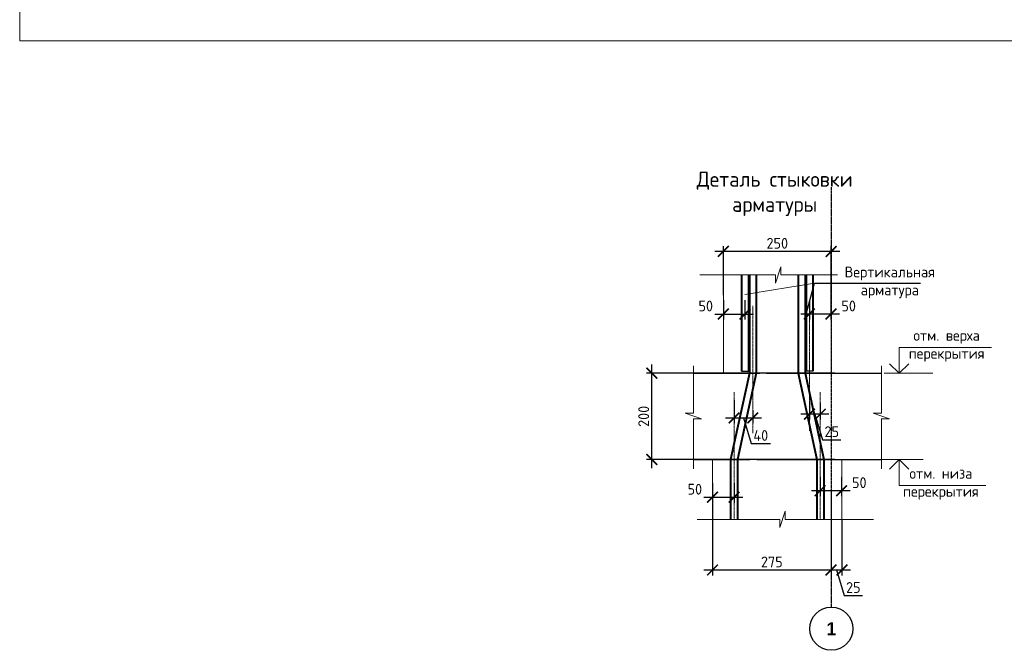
# Model space of a CAD drawing. Header units: millimetres. Extents: x 263826 to 1718326, y -423071 to 70137.
# Tile 434 of 486: x 954120 to 976952, y -154537 to -139915. Entities that reach past the tile are written whole.
import ezdxf

# ---------------------------------------------------------------- set-up
doc = ezdxf.new("R2010")
doc.units = ezdxf.units.MM
for name, pattern in [('______5', [1100, 800, -100, 100, -100]), ('CENTER2', [28.575, 19.05, -3.175, 3.175, -3.175]), ('осевая', [50.8, 31.75, -6.35, 6.35, -6.35])]:
    doc.linetypes.add(name, pattern=pattern)
for name, color, linetype, lineweight in [('Оси', 40, '______5', 18), ('подоснова', 151, 'Continuous', 5), ('РАЗМЕРЫ', 1, 'Continuous', 9), ('ТОНКИЕ', 7, 'Continuous', 9)]:
    doc.layers.add(name, color=color, linetype=linetype, lineweight=lineweight)
doc.styles.add('Century Gothic', font='GOTHIC.TTF')
doc.styles.add('GOST-2.304_Type-B', font='GOST_Common.ttf')
doc.styles.add('style_Tonin', font='simplex.shx', dxfattribs={"width": 0.9})
doc.dimstyles.new('20', dxfattribs={"dimtxt": 2.5, "dimasz": 2.5, "dimexe": 1.25, "dimexo": 0.625, "dimtad": 1, "dimdec": 0, "dimlfac": 20, "dimtxsty": 'style_Tonin', "dimblk": 'ARCHTICK', "dimcen": 0, "dimclrt": 256, "dimadec": 0, "dimazin": 0, "dimtfac": 1, "dimtdec": 0, "dimtmove": 0, "dimatfit": 0, "dimfxl": 1, "dimarcsym": 0})
doc.dimstyles.new('СПДС', dxfattribs={"dimscale": 100, "dimtxt": 2.5, "dimasz": 2.5, "dimexe": 1.25, "dimexo": 0, "dimtad": 1, "dimdec": 0, "dimtxsty": 'GOST-2.304_Type-B', "dimblk": 'ARCHTICK', "dimcen": 2.5, "dimdle": 2, "dimadec": 0, "dimazin": 2, "dimtfac": 0.75, "dimtdec": 0, "dimtmove": 1, "dimatfit": 3, "dimfxl": 1, "dimtolj": 1, "dimarcsym": 1})

# ---------------------------------------------------------------- blocks, each defined once
blk = doc.blocks.new('*U46')
at = {"layer": 'ТОНКИЕ'}
blk.add_lwpolyline([(0, 0), (420, 0), (420, 297), (0, 297)], close=True, dxfattribs=at)
blk = doc.blocks.new('_ArchTick')
at = {"color": 0, "linetype": 'ByBlock', "const_width": 0.15}
blk.add_lwpolyline([(-0.5, -0.5), (0.5, 0.5)], dxfattribs=at)
blk = doc.blocks.new('*D2525')
at = {"layer": 'DEFPOINTS', "color": 0, "lineweight": 0, "transparency": 16777216}
for p in [(968778, -148113), (973026, -148113, -3100), (973026, -150113, -3100)]:
    blk.add_point(p, dxfattribs=at)
at = {"layer": 'РАЗМЕРЫ', "color": 0, "lineweight": -2, "transparency": 16777216}
for p, q in [((968778, -150313), (968778, -147913)), ((973026, -148113), (968653, -148113)), ((973026, -150113), (968653, -150113))]:
    blk.add_line(p, q, dxfattribs=at)
at = {"layer": 'РАЗМЕРЫ', "color": 0, "lineweight": -2, "transparency": 16777216, "xscale": 250, "yscale": 250, "zscale": 250}
for p, rotation in [((968778, -148113), 90), ((968778, -150113), 270)]:
    blk.add_blockref('_ArchTick', p, dxfattribs=dict(at, rotation=rotation))
at = {"layer": 'РАЗМЕРЫ', "color": 0, "lineweight": 0, "transparency": 16777216, "insert": (968590, -149113), "char_height": 250, "attachment_point": 5, "rotation": 90, "style": 'GOST-2.304_Type-B'}
blk.add_mtext('\\A1;200', dxfattribs=at)
blk = doc.blocks.new('NSY101')
at = {"color": 0, "linetype": 'ByBlock', "lineweight": -2}
blk.add_circle((0, 0), 50, dxfattribs=at)
blk = doc.blocks.new('СЛОЖНЫЙ_ОБЪЕКТ_46')
at = {"layer": 'Оси', "color": 16, "linetype": 'Continuous', "lineweight": 25, "transparency": 33554687, "xscale": 9.999999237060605, "yscale": 9.999999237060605, "zscale": 9.999999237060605}
blk.add_blockref('NSY101', (5263, -43009), dxfattribs=at)
at = {"layer": 'Оси', "color": 16, "linetype": 'Continuous', "lineweight": 25, "transparency": 33554687, "insert": (5263, -43009), "char_height": 300, "width": 385, "attachment_point": 5, "style": 'Century Gothic'}
blk.add_mtext('\\A1;{\\fCentury Gothic|i0|b1;\\H300.000000;\\W1.000000;\\C16;1}\\P', dxfattribs=at)
blk = doc.blocks.new('*D2526')
at = {"layer": 'DEFPOINTS', "color": 0, "lineweight": 0, "transparency": 16777216}
for p in [(970438, -146415, -3100), (970938, -146415, -3100), (970938, -146740)]:
    blk.add_point(p, dxfattribs=at)
at = {"layer": 'РАЗМЕРЫ', "color": 0, "lineweight": -2, "transparency": 16777216}
for p, q in [((970438, -146415), (970438, -146865)), ((970938, -146415), (970938, -146865)), ((970238, -146740), (971138, -146740))]:
    blk.add_line(p, q, dxfattribs=at)
at = {"layer": 'РАЗМЕРЫ', "color": 0, "lineweight": -2, "transparency": 16777216, "xscale": 250, "yscale": 250, "zscale": 250, "rotation": 180}
blk.add_blockref('_ArchTick', (970438, -146740), dxfattribs=at)
at = {"layer": 'РАЗМЕРЫ', "color": 0, "lineweight": -2, "transparency": 16777216, "xscale": 250, "yscale": 250, "zscale": 250}
blk.add_blockref('_ArchTick', (970938, -146740), dxfattribs=at)
at = {"layer": 'РАЗМЕРЫ', "color": 0, "lineweight": 0, "transparency": 16777216, "insert": (970029, -146553), "char_height": 250, "attachment_point": 5, "style": 'GOST-2.304_Type-B'}
blk.add_mtext('\\A1;50', dxfattribs=at)
blk = doc.blocks.new('*D2527')
at = {"layer": 'DEFPOINTS', "color": 0, "lineweight": 0, "transparency": 16777216}
for p in [(970186, -150808, -3100), (972935, -150808, -3100), (972935, -152675)]:
    blk.add_point(p, dxfattribs=at)
at = {"layer": 'РАЗМЕРЫ', "color": 0, "lineweight": -2, "transparency": 16777216}
for p, q in [((970186, -150808), (970186, -152800)), ((972935, -150808), (972935, -152800)), ((969986, -152675), (973135, -152675))]:
    blk.add_line(p, q, dxfattribs=at)
at = {"layer": 'РАЗМЕРЫ', "color": 0, "lineweight": -2, "transparency": 16777216, "xscale": 250, "yscale": 250, "zscale": 250, "rotation": 180}
blk.add_blockref('_ArchTick', (970186, -152675), dxfattribs=at)
at = {"layer": 'РАЗМЕРЫ', "color": 0, "lineweight": -2, "transparency": 16777216, "xscale": 250, "yscale": 250, "zscale": 250}
blk.add_blockref('_ArchTick', (972935, -152675), dxfattribs=at)
at = {"layer": 'РАЗМЕРЫ', "color": 0, "lineweight": 0, "transparency": 16777216, "insert": (971561, -152488), "char_height": 250, "attachment_point": 5, "style": 'GOST-2.304_Type-B'}
blk.add_mtext('\\A1;275', dxfattribs=at)
blk = doc.blocks.new('*D2528')
at = {"layer": 'DEFPOINTS', "color": 0, "lineweight": 0, "transparency": 16777216}
for p in [(970438, -145288), (970438, -146303, -3100), (972938, -146762, -3100)]:
    blk.add_point(p, dxfattribs=at)
at = {"layer": 'РАЗМЕРЫ', "color": 0, "lineweight": -2, "transparency": 16777216}
for p, q in [((970438, -146303), (970438, -145163)), ((972938, -146762), (972938, -145163)), ((973138, -145288), (970238, -145288))]:
    blk.add_line(p, q, dxfattribs=at)
at = {"layer": 'РАЗМЕРЫ', "color": 0, "lineweight": -2, "transparency": 16777216, "xscale": 250, "yscale": 250, "zscale": 250, "rotation": 180}
blk.add_blockref('_ArchTick', (970438, -145288), dxfattribs=at)
at = {"layer": 'РАЗМЕРЫ', "color": 0, "lineweight": -2, "transparency": 16777216, "xscale": 250, "yscale": 250, "zscale": 250}
blk.add_blockref('_ArchTick', (972938, -145288), dxfattribs=at)
at = {"layer": 'РАЗМЕРЫ', "color": 0, "lineweight": 0, "transparency": 16777216, "insert": (971688, -145100), "char_height": 250, "attachment_point": 5, "style": 'GOST-2.304_Type-B'}
blk.add_mtext('\\A1;250', dxfattribs=at)
blk = doc.blocks.new('*D2518')
at = {"layer": 'DEFPOINTS', "color": 0, "lineweight": 0, "transparency": 16777216}
for p in [(972433, -146415, -3100), (972933, -146415, -3100), (972433, -146740)]:
    blk.add_point(p, dxfattribs=at)
at = {"layer": 'РАЗМЕРЫ', "color": 0, "lineweight": -2, "transparency": 16777216}
for p, q in [((972433, -146415), (972433, -146865)), ((972933, -146415), (972933, -146865)), ((973133, -146740), (972233, -146740))]:
    blk.add_line(p, q, dxfattribs=at)
at = {"layer": 'РАЗМЕРЫ', "color": 0, "lineweight": -2, "transparency": 16777216, "xscale": 250, "yscale": 250, "zscale": 250, "rotation": 180}
blk.add_blockref('_ArchTick', (972433, -146740), dxfattribs=at)
at = {"layer": 'РАЗМЕРЫ', "color": 0, "lineweight": -2, "transparency": 16777216, "xscale": 250, "yscale": 250, "zscale": 250}
blk.add_blockref('_ArchTick', (972933, -146740), dxfattribs=at)
at = {"layer": 'РАЗМЕРЫ', "color": 0, "lineweight": 0, "transparency": 16777216, "insert": (973343, -146553), "char_height": 250, "attachment_point": 5, "style": 'GOST-2.304_Type-B'}
blk.add_mtext('\\A1;50', dxfattribs=at)
blk = doc.blocks.new('*D2519')
at = {"layer": 'DEFPOINTS', "color": 0, "lineweight": 0, "transparency": 16777216}
for p in [(972935, -150808, -3100), (973186, -151499, -3100), (973186, -152675)]:
    blk.add_point(p, dxfattribs=at)
at = {"layer": 'РАЗМЕРЫ', "color": 0, "lineweight": -2, "transparency": 16777216}
for p, q in [((972935, -150808), (972935, -152800)), ((973186, -151499), (973186, -152800)), ((972735, -152675), (973386, -152675)), ((973061, -152675), (973239, -153269)), ((973239, -153269), (973664, -153269))]:
    blk.add_line(p, q, dxfattribs=at)
at = {"layer": 'РАЗМЕРЫ', "color": 0, "lineweight": -2, "transparency": 16777216, "xscale": 250, "yscale": 250, "zscale": 250, "rotation": 180}
blk.add_blockref('_ArchTick', (972935, -152675), dxfattribs=at)
at = {"layer": 'РАЗМЕРЫ', "color": 0, "lineweight": -2, "transparency": 16777216, "xscale": 250, "yscale": 250, "zscale": 250}
blk.add_blockref('_ArchTick', (973186, -152675), dxfattribs=at)
at = {"layer": 'РАЗМЕРЫ', "color": 0, "lineweight": 0, "transparency": 16777216, "insert": (973451, -153081), "char_height": 250, "attachment_point": 5, "style": 'GOST-2.304_Type-B'}
blk.add_mtext('\\A1;25', dxfattribs=at)
blk = doc.blocks.new('*D2520')
at = {"layer": 'DEFPOINTS', "color": 0, "lineweight": 0, "transparency": 16777216}
for p in [(970186, -150664, -3100), (970686, -150664, -3100), (970686, -150989)]:
    blk.add_point(p, dxfattribs=at)
at = {"layer": 'РАЗМЕРЫ', "color": 0, "lineweight": -2, "transparency": 16777216}
for p, q in [((970186, -150664), (970186, -151114)), ((970686, -150664), (970686, -151114)), ((969986, -150989), (970886, -150989))]:
    blk.add_line(p, q, dxfattribs=at)
at = {"layer": 'РАЗМЕРЫ', "color": 0, "lineweight": -2, "transparency": 16777216, "xscale": 250, "yscale": 250, "zscale": 250, "rotation": 180}
blk.add_blockref('_ArchTick', (970186, -150989), dxfattribs=at)
at = {"layer": 'РАЗМЕРЫ', "color": 0, "lineweight": -2, "transparency": 16777216, "xscale": 250, "yscale": 250, "zscale": 250}
blk.add_blockref('_ArchTick', (970686, -150989), dxfattribs=at)
at = {"layer": 'РАЗМЕРЫ', "color": 0, "lineweight": 0, "transparency": 16777216, "insert": (969776, -150802), "char_height": 250, "attachment_point": 5, "style": 'GOST-2.304_Type-B'}
blk.add_mtext('\\A1;50', dxfattribs=at)
blk = doc.blocks.new('*D2521')
at = {"layer": 'DEFPOINTS', "color": 0, "lineweight": 0, "transparency": 16777216}
for p in [(972680, -150513, -3100), (973180, -150513, -3100), (972680, -150838)]:
    blk.add_point(p, dxfattribs=at)
at = {"layer": 'РАЗМЕРЫ', "color": 0, "lineweight": -2, "transparency": 16777216}
for p, q in [((972680, -150513), (972680, -150963)), ((973180, -150513), (973180, -150963)), ((973380, -150838), (972480, -150838))]:
    blk.add_line(p, q, dxfattribs=at)
at = {"layer": 'РАЗМЕРЫ', "color": 0, "lineweight": -2, "transparency": 16777216, "xscale": 250, "yscale": 250, "zscale": 250, "rotation": 180}
blk.add_blockref('_ArchTick', (972680, -150838), dxfattribs=at)
at = {"layer": 'РАЗМЕРЫ', "color": 0, "lineweight": -2, "transparency": 16777216, "xscale": 250, "yscale": 250, "zscale": 250}
blk.add_blockref('_ArchTick', (973180, -150838), dxfattribs=at)
at = {"layer": 'РАЗМЕРЫ', "color": 0, "lineweight": 0, "transparency": 16777216, "insert": (973590, -150650), "char_height": 250, "attachment_point": 5, "style": 'GOST-2.304_Type-B'}
blk.add_mtext('\\A1;50', dxfattribs=at)
blk = doc.blocks.new('*D2529')
at = {"layer": 'DEFPOINTS', "color": 0, "lineweight": 0, "transparency": 16777216}
for p in [(970686, -148735, -3100), (971119, -148971, -3100), (971119, -149149)]:
    blk.add_point(p, dxfattribs=at)
at = {"layer": 'РАЗМЕРЫ', "color": 0, "lineweight": -2, "transparency": 16777216}
for p, q in [((970686, -148735), (970686, -149274)), ((971119, -148971), (971119, -149274)), ((970486, -149149), (971319, -149149)), ((970902, -149149), (971080, -149743)), ((971080, -149743), (971530, -149743))]:
    blk.add_line(p, q, dxfattribs=at)
at = {"layer": 'РАЗМЕРЫ', "color": 0, "lineweight": -2, "transparency": 16777216, "xscale": 250, "yscale": 250, "zscale": 250, "rotation": 180}
blk.add_blockref('_ArchTick', (970686, -149149), dxfattribs=at)
at = {"layer": 'РАЗМЕРЫ', "color": 0, "lineweight": -2, "transparency": 16777216, "xscale": 250, "yscale": 250, "zscale": 250}
blk.add_blockref('_ArchTick', (971119, -149149), dxfattribs=at)
at = {"layer": 'РАЗМЕРЫ', "color": 0, "lineweight": 0, "transparency": 16777216, "insert": (971305, -149556), "char_height": 250, "attachment_point": 5, "style": 'GOST-2.304_Type-B'}
blk.add_mtext('\\A1;40', dxfattribs=at)
blk = doc.blocks.new('*D2530')
at = {"layer": 'DEFPOINTS', "color": 0, "lineweight": 0, "transparency": 16777216}
for p in [(972435, -148797), (972686, -148797, -3100), (972435, -149062)]:
    blk.add_point(p, dxfattribs=at)
at = {"layer": 'РАЗМЕРЫ', "color": 0, "lineweight": -2, "transparency": 16777216}
for p, q in [((972435, -148797), (972435, -149187)), ((972686, -148797), (972686, -149187)), ((972886, -149062), (972235, -149062)), ((972560, -149062), (972738, -149656)), ((972738, -149656), (973163, -149656))]:
    blk.add_line(p, q, dxfattribs=at)
at = {"layer": 'РАЗМЕРЫ', "color": 0, "lineweight": -2, "transparency": 16777216, "xscale": 250, "yscale": 250, "zscale": 250, "rotation": 180}
blk.add_blockref('_ArchTick', (972435, -149062), dxfattribs=at)
at = {"layer": 'РАЗМЕРЫ', "color": 0, "lineweight": -2, "transparency": 16777216, "xscale": 250, "yscale": 250, "zscale": 250}
blk.add_blockref('_ArchTick', (972686, -149062), dxfattribs=at)
at = {"layer": 'РАЗМЕРЫ', "color": 0, "lineweight": 0, "transparency": 16777216, "insert": (972951, -149468), "char_height": 250, "attachment_point": 5, "style": 'GOST-2.304_Type-B'}
blk.add_mtext('\\A1;25', dxfattribs=at)

msp = doc.modelspace()

# ---------------------------------------------------------------- linework, layer by layer
at = {"color": 0, "lineweight": 40}
for p, q in [((970856.62344, -145832.02151), (970856.62344, -148063.46646)), ((971016.62344, -145822.16418), (971016.62344, -148063.46646)), ((972354.71157, -145822.16418), (972354.71157, -148063.46646)), ((972514.71157, -145832.02151), (972514.71157, -148063.46646))]:
    msp.add_line(p, q, dxfattribs=at)
at = {"lineweight": 20}
for p, q in [((970933.1107, -146289.10049, -3100), (972553.69854, -146025.90381, -3100)), ((974047.64221, -150113.46646, -3100), (975073.34687, -150113.46646, -3100))]:
    msp.add_line(p, q, dxfattribs=at)
at = {"color": 0, "linetype": 'CENTER2', "lineweight": 18}
for p, q in [((971118.8544, -146549.72016, -3100), (971118.8544, -149501.62076, -3100)), ((972434.71157, -146499.72016), (972434.71157, -149451.62076)), ((970685.66751, -148549.72016, -3100), (970685.66751, -151501.62076, -3100)), ((972685.66751, -148549.72016, -3100), (972685.66751, -151501.62076, -3100))]:
    msp.add_line(p, q, dxfattribs=at)
at = {"color": 0, "lineweight": 30}
for p, q in [((969741.65087, -148113.46646, -3100), (971280.38254, -148113.46646, -3100)), ((970856.62344, -148063.46646), (971016.62344, -148063.46646)), ((971440.38254, -148113.46646, -3100), (974103.76543, -148113.46646, -3100)), ((972514.71157, -148063.46646), (972354.71157, -148063.46646)), ((969738.78676, -150113.46646, -3100), (971054.33998, -150113.46646, -3100)), ((971214.33998, -150113.46646, -3100), (974100.90132, -150113.46646, -3100))]:
    msp.add_line(p, q, dxfattribs=at)
at = {"lineweight": 15}
for p, q in [((971280.38254, -148113.46646, -3100), (971440.38254, -148113.46646, -3100)), ((971054.33998, -150113.46646, -3100), (971214.33998, -150113.46646, -3100)), ((972316.99503, -150113.46646, -3100), (972156.99503, -150113.46646, -3100))]:
    msp.add_line(p, q, dxfattribs=at)
at = {"lineweight": 20, "ltscale": 50}
msp.add_line((974168.79495, -148113.46646, -3100), (975295.73789, -148113.46646, -3100), dxfattribs=at)
at = {"linetype": 'ByBlock', "lineweight": 18, "elevation": -3100}
for points in [[(969893.93467, -145833.96245), (971644.60087, -145833.96245), (971644.60087, -146025.2476), (971772.1243, -145642.6773), (971772.1243, -145833.96245), (973083.77464, -145833.96245)], [(969741.65087, -147940.27416), (969741.65087, -149041.37517), (969550.36572, -149041.37517), (969932.93602, -149168.89861), (969741.65087, -149168.89861), (969741.65087, -150325.77417)], [(974100.90132, -147940.27416), (974100.90132, -149041.37517), (973909.61617, -149041.37517), (974292.18647, -149168.89861), (974100.90132, -149168.89861), (974100.90132, -150325.77417)], [(969832.18165, -151501.62076), (971743.28409, -151501.62076), (971743.28409, -151692.90591), (971870.80753, -151310.33561), (971870.80753, -151501.62076), (973921.41191, -151501.62076)]]:
    msp.add_lwpolyline(points, dxfattribs=at)
at = {"color": 0, "lineweight": 40, "elevation": -3100}
for points in [[(971039.87481, -145833.96245), (971039.87481, -148113.46646), (970603.83225, -150113.46646), (970603.83225, -151501.62076)], [(971199.87481, -145833.96245), (971199.87481, -148113.46646), (970763.83225, -150113.46646), (970763.83225, -151501.62076)], [(972171.4602, -145833.96245), (972171.4602, -148113.46646), (972607.50276, -150113.46646), (972607.50276, -151501.62076)], [(972331.4602, -145833.96245), (972331.4602, -148113.46646), (972767.50276, -150113.46646), (972767.50276, -151501.62076)]]:
    msp.add_lwpolyline(points, dxfattribs=at)
at = {"lineweight": 30, "elevation": -3100}
for points in [[(974738.86227, -147892.81253), (974515.84566, -148113.46646), (974292.82904, -147892.81253)], [(974738.86227, -150334.12038), (974515.84566, -150113.46646), (974292.82904, -150334.12038)]]:
    msp.add_lwpolyline(points, dxfattribs=at)
at = {"layer": 'Оси', "color": 16, "linetype": 'осевая', "lineweight": 25, "ltscale": 0.5, "transparency": 33554687}
msp.add_line((972938.42387, -143797.2296, -3100), (972938.53942, -153537.33927, -3100), dxfattribs=at)
at = {"layer": 'подоснова', "elevation": -3100}
for points in [[(974515.84566, -148113.46646), (974515.84566, -147513.46646), (976657.44288, -147513.46646)], [(974515.84566, -150113.46646), (974515.84566, -150713.46646), (976524.62574, -150713.46646)]]:
    msp.add_lwpolyline(points, dxfattribs=at)
at = {"layer": 'РАЗМЕРЫ', "color": 1}
for p, q in [((970438.45869, -147779.46984, -3100), (970438.45869, -145837.07576, -3100)), ((970438.45869, -145837.07576, -3100), (970438.45869, -148113.46646, -3100)), ((970185.66751, -151501.62076, -3100), (970185.66751, -150113.46646, -3100)), ((973185.66751, -150113.46646, -3100), (973185.66751, -151501.62076, -3100))]:
    msp.add_line(p, q, dxfattribs=at)
at = {"layer": 'РАЗМЕРЫ', "color": 1, "elevation": -3100}
msp.add_lwpolyline([(972938.46265, -148113.4368), (972938.43447, -145737.46607)], dxfattribs=at)

# ---------------------------------------------------------------- block references
at = {"xscale": 100, "yscale": 100, "zscale": 100}
msp.add_blockref('*U46', (954119.74675, -140403.68415, 3100), dxfattribs=at)
at = {"layer": 'Оси', "color": 16, "linetype": 'Continuous', "lineweight": 25, "transparency": 33554687}
msp.add_blockref('СЛОЖНЫЙ_ОБЪЕКТ_46', (967677.97348, -111027.83535, -3100), dxfattribs=at)

# ---------------------------------------------------------------- texts
at = {"layer": 'РАЗМЕРЫ', "attachment_point": 5, "style": 'GOST-2.304_Type-B'}
for s, insert, char_height in [('Деталь стыковки\\Pарматуры ', (971627.35101, -143951.41458), 350), ('Вертикальная\\Pарматура', (974297.42703, -146006.80292), 250), ('отм. верха \\Pперекрытия', (975615.19813, -147477.25066), 250), ('отм. низа \\Pперекрытия', (975482.38099, -150677.25066), 250)]:
    msp.add_mtext_dynamic_manual_height_columns(s, width=3941.2127758, gutter_width=625, heights=[0], dxfattribs=dict(at, insert=insert, char_height=char_height))

# ---------------------------------------------------------------- dimensions: what is measured, and where the dimension line sits
at = {"layer": 'РАЗМЕРЫ', "color": 146, "lineweight": 0}
for base, p1, p2, override, picture, middle in [((970438.45869, -145287.76514), (972938.45904, -146762.48649, -3100), (970438.45869, -146302.91507, -3100), {"dimlfac": 0.1}, '*D2528', (971688.45887, -145100.26514)), ((971118.8544, -149149.28352), (970685.66751, -148734.55219, -3100), (971118.8544, -148970.94959, -3100), {"dimlfac": 0.1, "dimrnd": 10}, '*D2529', (971142.88595, -149555.53352)), ((972434.71157, -149062.19103), (972685.66751, -148796.76189, -3100), (972434.71157, -148796.76189), {"dimlfac": 0.1}, '*D2530', (972800.81454, -149468.44103)), ((972935.49461, -152675.23327), (970185.66751, -150807.54361, -3100), (972935.49461, -150807.54654, -3100), {"dimlfac": 0.1}, '*D2527', (971560.58106, -152487.73327))]:
    dim = msp.add_linear_dim(base=base, p1=p1, p2=p2, dimstyle='СПДС', override=override, dxfattribs=at)
    dim.commit()
    dim.dimension.update_dxf_attribs({"geometry": picture, "text_midpoint": middle})
dim = msp.add_linear_dim(base=(970938.45869, -146740.33159), p1=(970438.45869, -146415.22596, -3100), p2=(970938.45869, -146415.22596, -3100), dimstyle='СПДС', override={"dimlfac": 0.1}, dxfattribs=at)
dim.commit()
dim.dimension.update_dxf_attribs({"geometry": '*D2526', "text_midpoint": (970028.60343, -146740.33159), "dimtype": 160})
at = {"layer": 'РАЗМЕРЫ', "color": 146, "lineweight": 0, "true_color": 0x006272}
for base, p1, p2, picture, middle in [((972432.87632, -146740.33159), (972932.87632, -146415.22596, -3100), (972432.87632, -146415.22596, -3100), '*D2518', (973342.73158, -146740.33159)), ((972680.09325, -150837.90729), (973180.09325, -150512.80166, -3100), (972680.09325, -150512.80166, -3100), '*D2521', (973589.94851, -150837.90729))]:
    dim = msp.add_linear_dim(base=base, p1=p1, p2=p2, angle=180, dimstyle='СПДС', override={"dimlfac": 0.1}, dxfattribs=at)
    dim.commit()
    dim.dimension.update_dxf_attribs({"geometry": picture, "text_midpoint": middle, "dimtype": 160})
at = {"layer": 'РАЗМЕРЫ', "color": 146, "lineweight": 0}
dim = msp.add_linear_dim(base=(968777.86627, -148113.46646), p1=(973026.10807, -150113.46646, -3100), p2=(973026.10807, -148113.46646, -3100), angle=90, dimstyle='СПДС', override={"dimlfac": 0.1}, dxfattribs=at)
dim.commit()
dim.dimension.update_dxf_attribs({"geometry": '*D2525', "text_midpoint": (968590.36627, -149113.46646)})
at = {"layer": 'РАЗМЕРЫ', "color": 146, "lineweight": 0, "true_color": 0x006272}
dim = msp.add_linear_dim(base=(970685.66751, -150989.43323, 3100), p1=(970185.66751, -150664.3276), p2=(970685.66751, -150664.3276), dimstyle='СПДС', override={"dimlfac": 0.1}, dxfattribs=at)
dim.commit()
dim.dimension.update_dxf_attribs({"geometry": '*D2520', "text_midpoint": (969775.81225, -150989.43323, 3100), "dimtype": 160})
dim = msp.add_linear_dim(base=(973185.66751, -152675.23327), p1=(972935.49461, -150807.54654, -3100), p2=(973185.66751, -151499.04883, -3100), dimstyle='СПДС', override={"dimlfac": 0.1}, dxfattribs=at)
dim.commit()
dim.dimension.update_dxf_attribs({"geometry": '*D2519', "text_midpoint": (973301.20606, -153081.48327)})

# ---------------------------------------------------------------- leaders
at = {"layer": 'подоснова', "has_arrowhead": 0}
msp.add_leader([(972354.71157, -146740.33159, -3100), (972553.69854, -146025.90381, -3100), (975005.12929, -146025.90381, -3100)], dimstyle='20', override={"dimasz": 1.5, "dimldrblk": 'Dot'}, dxfattribs=at)

doc.saveas('drawing.dxf')
